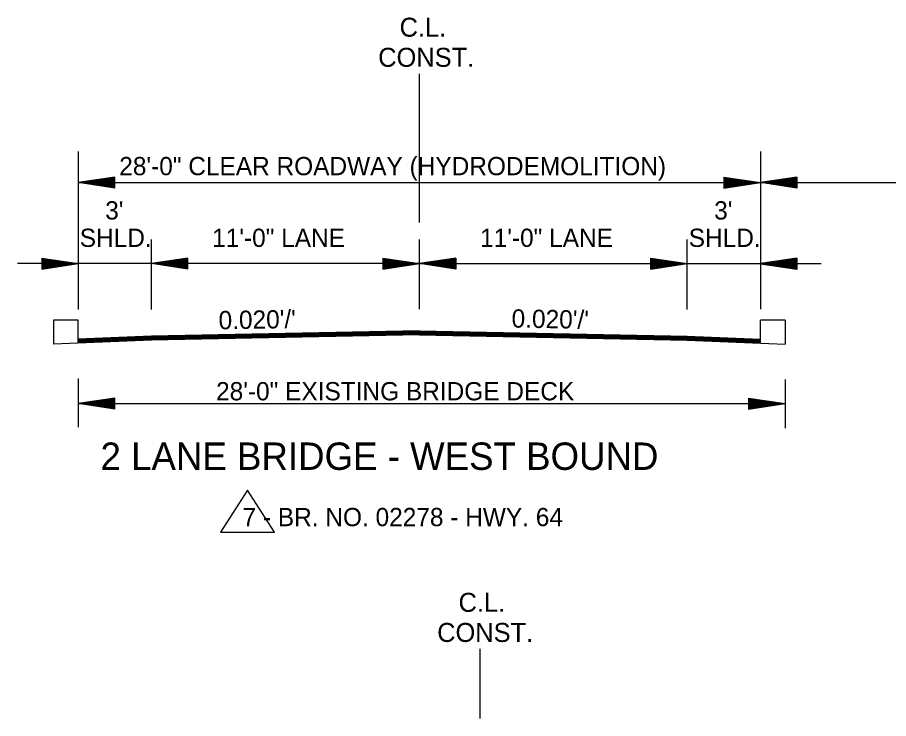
# Model space of a CAD drawing. Extents: x 542112 to 1930787, y -1968972 to 596640.
# Drawn here: x 544423 to 544780.6, y -1951593.9 to -1951305.9 of the extents above; entities that cross this region are included whole.
import ezdxf

# ---------------------------------------------------------------- set-up
doc = ezdxf.new("R2010")
doc.units = 0
doc.layers.add('R_Border', color=7, linetype='Continuous')
doc.layers.add('R_Draft', color=7, linetype='Continuous')

msp = doc.modelspace()

# ---------------------------------------------------------------- linework, layer by layer
at = {"layer": 'R_Border'}
for p, q in [((544447.98, -1951430.3), (544437.81, -1951430.3)), ((544437.81, -1951430.3), (544437.81, -1951440.11)), ((544447.98, -1951439.73), (544447.98, -1951430.3)), ((544727.98, -1951439.73), (544727.98, -1951430.3)), ((544738.15, -1951430.3), (544727.98, -1951430.3)), ((544738.15, -1951430.3), (544738.15, -1951440.11)), ((544517.45, -1951500.05), (544506.4, -1951517.36)), ((544528.49, -1951517.36), (544517.45, -1951500.05)), ((544506.4, -1951517.36), (544528.49, -1951517.36))]:
    msp.add_line(p, q, dxfattribs=at)
at = {"layer": 'R_Draft'}
for p, q in [((544587.98, -1951357.67), (544587.98, -1951329.02)), ((544587.98, -1951390.12), (544587.98, -1951350.77)), ((544447.98, -1951360.97), (544447.98, -1951425.86)), ((544727.98, -1951360.97), (544727.98, -1951425.69)), ((544462.98, -1951371.48), (544447.98, -1951373.73)), ((544462.98, -1951375.98), (544462.98, -1951371.48)), ((544712.98, -1951371.48), (544727.98, -1951373.73)), ((544712.98, -1951371.48), (544712.98, -1951375.98)), ((544742.98, -1951371.48), (544727.98, -1951373.73)), ((544742.98, -1951371.48), (544742.98, -1951375.98)), ((544447.98, -1951373.73), (544727.98, -1951373.73)), ((544462.98, -1951375.98), (544447.98, -1951373.73)), ((544462.98, -1951371.86), (544450.48, -1951373.73)), ((544462.98, -1951375.61), (544450.48, -1951373.73)), ((544462.98, -1951372.24), (544453.06, -1951373.73)), ((544462.98, -1951375.22), (544453.06, -1951373.73)), ((544462.98, -1951372.61), (544455.56, -1951373.73)), ((544462.98, -1951374.85), (544455.56, -1951373.73)), ((544462.98, -1951373), (544458.1, -1951373.73)), ((544462.98, -1951374.46), (544458.1, -1951373.73)), ((544462.98, -1951373.38), (544460.61, -1951373.73)), ((544462.98, -1951374.08), (544460.61, -1951373.73)), ((544712.98, -1951371.86), (544725.47, -1951373.73)), ((544712.98, -1951372.24), (544722.89, -1951373.73)), ((544712.98, -1951372.61), (544720.4, -1951373.73)), ((544712.98, -1951373), (544717.85, -1951373.73)), ((544712.98, -1951373.38), (544715.35, -1951373.73)), ((544712.98, -1951375.98), (544727.98, -1951373.73)), ((544712.98, -1951374.47), (544717.85, -1951373.73)), ((544712.98, -1951375.22), (544722.89, -1951373.73)), ((544712.98, -1951375.61), (544725.47, -1951373.73)), ((544712.98, -1951374.85), (544720.4, -1951373.73)), ((544712.98, -1951374.08), (544715.35, -1951373.73)), ((544727.98, -1951373.73), (545073.38, -1951373.73)), ((544742.98, -1951375.98), (544727.98, -1951373.73)), ((544742.98, -1951371.86), (544730.48, -1951373.73)), ((544742.98, -1951375.61), (544730.48, -1951373.73)), ((544742.98, -1951372.24), (544733.06, -1951373.73)), ((544742.98, -1951375.22), (544733.06, -1951373.73)), ((544742.98, -1951372.61), (544735.56, -1951373.73)), ((544742.98, -1951374.85), (544735.56, -1951373.73)), ((544742.98, -1951373), (544738.1, -1951373.73)), ((544742.98, -1951374.47), (544738.1, -1951373.73)), ((544742.98, -1951373.38), (544740.61, -1951373.73)), ((544742.98, -1951374.08), (544740.61, -1951373.73)), ((544477.98, -1951425.86), (544477.98, -1951397.13)), ((544587.98, -1951425.69), (544587.98, -1951397.13)), ((544697.98, -1951425.86), (544697.98, -1951397.13)), ((544447.98, -1951407.01), (544422.98, -1951407.01)), ((544432.98, -1951404.76), (544447.98, -1951407.01)), ((544432.98, -1951404.76), (544432.98, -1951409.26)), ((544432.98, -1951405.13), (544445.47, -1951407.01)), ((544432.98, -1951405.52), (544442.89, -1951407.01)), ((544432.98, -1951405.89), (544440.4, -1951407.01)), ((544432.98, -1951406.28), (544437.85, -1951407.01)), ((544432.98, -1951406.66), (544435.35, -1951407.01)), ((544432.98, -1951409.26), (544447.98, -1951407.01)), ((544432.98, -1951407.74), (544437.85, -1951407.01)), ((544432.98, -1951408.5), (544442.89, -1951407.01)), ((544432.98, -1951408.88), (544445.47, -1951407.01)), ((544432.98, -1951408.13), (544440.4, -1951407.01)), ((544432.98, -1951407.36), (544435.35, -1951407.01)), ((544477.98, -1951407.01), (544447.98, -1951407.01)), ((544492.98, -1951404.76), (544477.98, -1951407.01)), ((544492.98, -1951409.26), (544477.98, -1951407.01)), ((544587.98, -1951407.03), (544477.98, -1951407.03)), ((544492.98, -1951405.13), (544480.48, -1951407.01)), ((544492.98, -1951408.88), (544480.48, -1951407.01)), ((544492.98, -1951405.52), (544483.06, -1951407.01)), ((544492.98, -1951408.5), (544483.06, -1951407.01)), ((544492.98, -1951405.89), (544485.56, -1951407.01)), ((544492.98, -1951408.13), (544485.56, -1951407.01)), ((544492.98, -1951406.27), (544488.1, -1951407.01)), ((544492.98, -1951407.74), (544488.1, -1951407.01)), ((544492.98, -1951406.66), (544490.61, -1951407.01)), ((544492.98, -1951407.36), (544490.61, -1951407.01)), ((544492.98, -1951409.26), (544492.98, -1951404.76)), ((544572.98, -1951404.78), (544587.98, -1951407.03)), ((544572.98, -1951404.78), (544572.98, -1951409.28)), ((544572.98, -1951405.15), (544585.47, -1951407.03)), ((544572.98, -1951405.53), (544582.89, -1951407.03)), ((544572.98, -1951405.91), (544580.4, -1951407.03)), ((544572.98, -1951406.3), (544577.85, -1951407.03)), ((544572.98, -1951406.67), (544575.35, -1951407.03)), ((544572.98, -1951409.28), (544587.98, -1951407.03)), ((544572.98, -1951407.76), (544577.85, -1951407.03)), ((544572.98, -1951408.52), (544582.89, -1951407.03)), ((544572.98, -1951408.9), (544585.47, -1951407.03)), ((544572.98, -1951408.14), (544580.4, -1951407.03)), ((544572.98, -1951407.38), (544575.35, -1951407.03)), ((544602.98, -1951404.78), (544587.98, -1951407.03)), ((544587.98, -1951407.03), (544697.98, -1951407.03)), ((544602.98, -1951409.28), (544587.98, -1951407.03)), ((544602.98, -1951405.15), (544590.48, -1951407.03)), ((544602.98, -1951408.9), (544590.48, -1951407.03)), ((544602.98, -1951405.53), (544593.06, -1951407.03)), ((544602.98, -1951408.52), (544593.06, -1951407.03)), ((544602.98, -1951405.91), (544595.56, -1951407.03)), ((544602.98, -1951408.14), (544595.56, -1951407.03)), ((544602.98, -1951406.3), (544598.1, -1951407.03)), ((544602.98, -1951407.76), (544598.1, -1951407.03)), ((544602.98, -1951406.67), (544600.61, -1951407.03)), ((544602.98, -1951407.38), (544600.61, -1951407.03)), ((544602.98, -1951404.78), (544602.98, -1951409.28)), ((544682.98, -1951404.76), (544697.98, -1951407.01)), ((544682.98, -1951409.26), (544682.98, -1951404.76)), ((544682.98, -1951405.13), (544695.47, -1951407.01)), ((544682.98, -1951405.52), (544692.89, -1951407.01)), ((544682.98, -1951405.89), (544690.4, -1951407.01)), ((544682.98, -1951406.27), (544687.85, -1951407.01)), ((544682.98, -1951406.66), (544685.35, -1951407.01)), ((544682.98, -1951409.26), (544697.98, -1951407.01)), ((544682.98, -1951407.74), (544687.85, -1951407.01)), ((544682.98, -1951408.5), (544692.89, -1951407.01)), ((544682.98, -1951408.88), (544695.47, -1951407.01)), ((544682.98, -1951408.13), (544690.4, -1951407.01)), ((544682.98, -1951407.36), (544685.35, -1951407.01)), ((544697.98, -1951407.01), (544727.98, -1951407.01)), ((544742.98, -1951404.76), (544727.98, -1951407.01)), ((544742.98, -1951404.95), (544727.98, -1951407.2)), ((544742.98, -1951409.26), (544727.98, -1951407.01)), ((544727.98, -1951407.01), (544752.98, -1951407.01)), ((544742.98, -1951409.45), (544727.98, -1951407.2)), ((544742.98, -1951405.13), (544730.48, -1951407.01)), ((544742.98, -1951405.32), (544730.48, -1951407.2)), ((544742.98, -1951408.88), (544730.48, -1951407.01)), ((544742.98, -1951409.07), (544730.48, -1951407.2)), ((544742.98, -1951405.52), (544733.06, -1951407.01)), ((544742.98, -1951405.7), (544733.06, -1951407.2)), ((544742.98, -1951408.5), (544733.06, -1951407.01)), ((544742.98, -1951408.69), (544733.06, -1951407.2)), ((544742.98, -1951405.89), (544735.56, -1951407.01)), ((544742.98, -1951406.08), (544735.56, -1951407.2)), ((544742.98, -1951408.13), (544735.56, -1951407.01)), ((544742.98, -1951408.31), (544735.56, -1951407.2)), ((544742.98, -1951406.28), (544738.1, -1951407.01)), ((544742.98, -1951406.47), (544738.1, -1951407.2)), ((544742.98, -1951407.74), (544738.1, -1951407.01)), ((544742.98, -1951407.93), (544738.1, -1951407.2)), ((544742.98, -1951406.66), (544740.61, -1951407.01)), ((544742.98, -1951406.84), (544740.61, -1951407.2)), ((544742.98, -1951407.36), (544740.61, -1951407.01)), ((544742.98, -1951407.55), (544740.61, -1951407.2)), ((544742.98, -1951404.76), (544742.98, -1951409.26)), ((544742.98, -1951404.95), (544742.98, -1951409.45)), ((544587.98, -1951434.63), (544477.98, -1951436.83)), ((544587.98, -1951434.93), (544477.98, -1951437.13)), ((544587.98, -1951435.23), (544477.98, -1951437.43)), ((544587.98, -1951435.53), (544477.98, -1951437.73)), ((544587.98, -1951435.83), (544477.98, -1951438.03)), ((544587.98, -1951434.63), (544697.98, -1951436.83)), ((544587.98, -1951434.93), (544697.98, -1951437.13)), ((544587.98, -1951435.23), (544697.98, -1951437.43)), ((544587.98, -1951435.53), (544697.98, -1951437.73)), ((544587.98, -1951435.83), (544697.98, -1951438.03)), ((544477.98, -1951438.5), (544437.81, -1951440.11)), ((544477.98, -1951436.83), (544447.98, -1951438.03)), ((544477.98, -1951437.13), (544447.98, -1951438.33)), ((544477.98, -1951437.43), (544447.98, -1951438.63)), ((544477.98, -1951437.73), (544447.98, -1951438.93)), ((544477.98, -1951438.03), (544447.98, -1951439.23)), ((544477.98, -1951438.33), (544447.98, -1951439.53)), ((544587.98, -1951436.13), (544477.98, -1951438.33)), ((544587.98, -1951436.3), (544477.98, -1951438.5)), ((544587.98, -1951436.13), (544697.98, -1951438.33)), ((544587.98, -1951436.3), (544697.98, -1951438.5)), ((544697.98, -1951436.83), (544727.98, -1951438.03)), ((544697.98, -1951437.13), (544727.98, -1951438.33)), ((544697.98, -1951437.43), (544727.98, -1951438.63)), ((544697.98, -1951437.73), (544727.98, -1951438.93)), ((544697.98, -1951438.03), (544727.98, -1951439.23)), ((544697.98, -1951438.33), (544727.98, -1951439.53)), ((544697.98, -1951438.5), (544738.15, -1951440.11)), ((544447.98, -1951454.24), (544447.98, -1951474.24)), ((544738.15, -1951454.57), (544738.15, -1951474.57)), ((544462.97, -1951462.24), (544447.97, -1951464.49)), ((544462.97, -1951466.74), (544447.97, -1951464.49)), ((544447.98, -1951464.49), (544738.15, -1951464.49)), ((544462.97, -1951462.62), (544450.47, -1951464.49)), ((544462.97, -1951466.37), (544450.47, -1951464.49)), ((544462.97, -1951463), (544453.05, -1951464.49)), ((544462.97, -1951465.98), (544453.05, -1951464.49)), ((544462.97, -1951463.37), (544455.55, -1951464.49)), ((544462.97, -1951465.61), (544455.55, -1951464.49)), ((544462.97, -1951463.76), (544458.09, -1951464.49)), ((544462.97, -1951465.22), (544458.09, -1951464.49)), ((544462.97, -1951464.14), (544460.6, -1951464.49)), ((544462.97, -1951464.84), (544460.6, -1951464.49)), ((544462.97, -1951466.74), (544462.97, -1951462.24)), ((544723.15, -1951462.24), (544738.15, -1951464.49)), ((544723.15, -1951462.24), (544723.15, -1951466.74)), ((544723.15, -1951462.62), (544735.64, -1951464.49)), ((544723.15, -1951463), (544733.06, -1951464.49)), ((544723.15, -1951463.37), (544730.56, -1951464.49)), ((544723.15, -1951463.76), (544728.02, -1951464.49)), ((544723.15, -1951464.14), (544725.52, -1951464.49)), ((544723.15, -1951466.74), (544738.15, -1951464.49)), ((544723.15, -1951465.23), (544728.02, -1951464.49)), ((544723.15, -1951465.98), (544733.06, -1951464.49)), ((544723.15, -1951466.37), (544735.64, -1951464.49)), ((544723.15, -1951465.61), (544730.56, -1951464.49)), ((544723.15, -1951464.84), (544725.52, -1951464.49)), ((544612.98, -1951593.87), (544612.98, -1951565.22))]:
    msp.add_line(p, q, dxfattribs=at)

# ---------------------------------------------------------------- texts
for s, height, p in [('C.L.', 7.8, (544579.88, -1951313.82)), ('CONST.', 7.8, (544571.09, -1951326.19)), ('28\'-0" CLEAR ROADWAY (HYDRODEMOLITION)', 7.5, (544464.79, -1951370.72)), ("3' ", 7.5, (544459.02, -1951388.91)), ("3' ", 7.5, (544709.02, -1951388.91)), ('SHLD.', 7.5, (544448.57, -1951400.16)), ('11\'-0" LANE', 7.5, (544502.92, -1951400.16)), ('11\'-0" LANE', 7.5, (544612.92, -1951400.16)), ('SHLD.', 7.5, (544698.57, -1951400.16)), ('28\'-0" EXISTING BRIDGE DECK', 7.5, (544504.53, -1951463.17)), ('2 LANE BRIDGE - WEST BOUND', 11.25, (544457.1, -1951491.73)), ('7 - BR. NO. 02278 - HWY. 64', 7.5, (544515.4, -1951514.85)), ('C.L.', 7.8, (544604.08, -1951550.02)), ('CONST.', 7.8, (544595.3, -1951562.39))]:
    msp.add_text(s, height=height, dxfattribs=at).set_placement(p)
for rotation, p in [(0.9719, (544505.63, -1951434.02)), (359.0281, (544625.81, -1951433.26))]:
    msp.add_text("0.020'/'", height=7.5, rotation=rotation, dxfattribs=at).set_placement(p)

doc.saveas('drawing.dxf')
